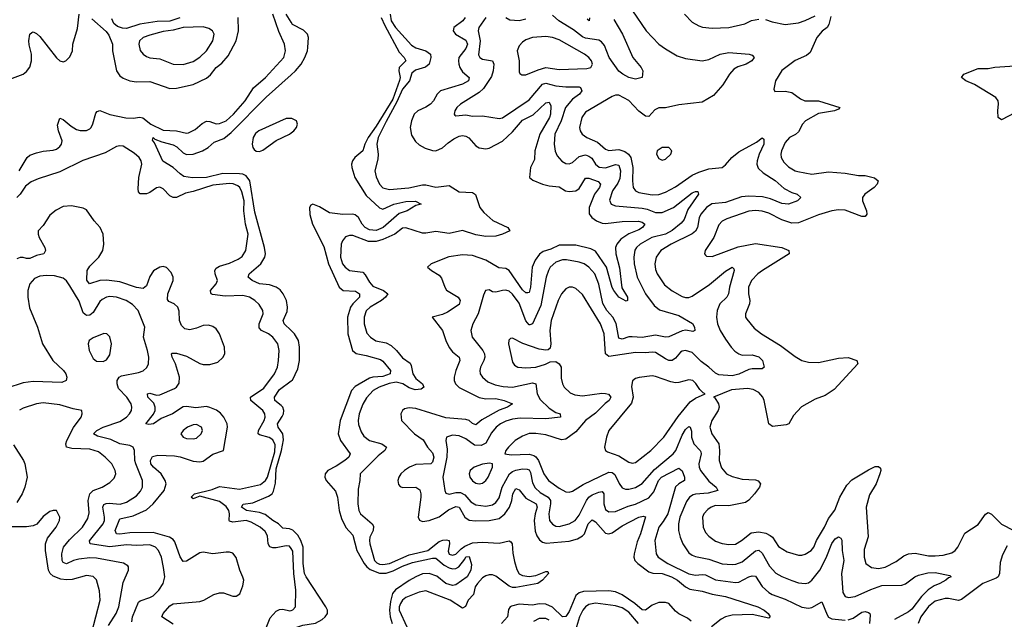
# Model space of a CAD drawing. Header units: inches. Extents: x 1843162 to 1959474, y 907081 to 1016326.
# Tile 560 of 656: x 1938368 to 1944286, y 954216 to 957817. Entities that reach past the tile are written whole.
import ezdxf

# ---------------------------------------------------------------- set-up
doc = ezdxf.new("R2010")
doc.units = ezdxf.units.IN
doc.header["$MEASUREMENT"] = 0
doc.layers.add('B9935', color=7, linetype='Continuous')
doc.layers.add('B9945', color=7, linetype='Continuous')

msp = doc.modelspace()

# ---------------------------------------------------------------- linework, layer by layer
at = {"layer": 'B9935', "color": 5}
for points, elevation in [([(1938210, 957423.8), (1938389.7, 957490), (1938410, 957505.7), (1938428.5, 957531.5), (1938439.1, 957570), (1938439.7, 957610), (1938425.4, 957665.4), (1938424, 957690), (1938430, 957730.5), (1938440.2, 957739.8), (1938450, 957743.6), (1938470, 957734), (1938490, 957716.3), (1938590, 957589), (1938610, 957570.3), (1938630, 957564.7), (1938646, 957570), (1938670, 957593.7), (1938684.6, 957630), (1938687, 957670), (1938714.9, 957765.1), (1938726.6, 957850)], 520), ([(1938365.4, 956910), (1938413.3, 956990), (1938430, 957003.1), (1938470, 957018), (1938510, 957027.2), (1938570, 957033), (1938590, 957040.5), (1938610, 957054.9), (1938618.8, 957070), (1938622.8, 957090), (1938601.4, 957150), (1938595.9, 957184.1), (1938610, 957224.9), (1938630, 957218.7), (1938677.3, 957177.3), (1938710, 957157.1), (1938731.4, 957151.4), (1938770, 957152.3), (1938790, 957161.5), (1938797.3, 957170), (1938807.9, 957192.1), (1938824.8, 957255.2), (1938833.5, 957266.5), (1938850, 957272.9), (1938910, 957248.4), (1939007, 957227), (1939050, 957225.7), (1939090, 957231.7), (1939107.3, 957227.3), (1939156.6, 957190), (1939230, 957153.8), (1939310, 957148.8), (1939370, 957135.1), (1939382.1, 957137.9), (1939421.9, 957158.1), (1939465.8, 957194.2), (1939490, 957207.6), (1939510, 957206.4), (1939550, 957192.4), (1939570, 957193.7), (1939610, 957210.6), (1939653.3, 957250), (1939723, 957330), (1939772.8, 957407.2), (1939846, 957470), (1939956.3, 957590), (1939966.5, 957630), (1939959.9, 957670), (1939926.7, 957746.7), (1939890.3, 957850)], 480), ([(1938802.2, 957822.2), (1938887.4, 957747.4), (1938904.6, 957724.6), (1938925, 957670), (1938926.1, 957630), (1938949.5, 957510), (1938970, 957480.2), (1938990, 957465.5), (1939030.1, 957450.1), (1939070, 957444.8), (1939150, 957446), (1939270, 957405), (1939310, 957405.6), (1939410, 957428.6), (1939490, 957467.1), (1939514.7, 957485.3), (1939549.8, 957530), (1939583.6, 957556.4), (1939620.4, 957599.6), (1939669.9, 957690), (1939683.2, 957750), (1939682.3, 957830)], 520), ([(1939330, 957828.3), (1939270, 957808.8), (1939194.2, 957805.8), (1939090, 957791.2), (1939010, 957765.4), (1938985.8, 957765.8), (1938956.4, 957776.4), (1938933.9, 957794), (1938921.6, 957821.6)], 520), ([(1940000, 957802.1), (1939969.1, 957850)], 460), ([(1940000, 955949.8), (1939957.7, 955990), (1939952.2, 956010), (1939975.2, 956064.8), (1939978.3, 956090), (1939971.1, 956131.1), (1939951.7, 956171.7), (1939934, 956194), (1939910, 956210.5), (1939870, 956224.3), (1939810, 956230.5), (1939766, 956250), (1939741.7, 956270), (1939747.2, 956290), (1939817, 956350), (1939841.6, 956390), (1939846.1, 956410), (1939839.9, 956450), (1939781.1, 956661.1), (1939751.2, 956850), (1939730, 956879.5), (1939710, 956889.9), (1939690, 956892.1), (1939590, 956892.8), (1939490, 956870.3), (1939406.8, 956866.8), (1939355.7, 956875.7), (1939331.7, 956891.7), (1939290.9, 956930), (1939228.1, 956968.1), (1939177.5, 957077.5), (1939166.1, 957093.9), (1939170, 957110.1), (1939180.3, 957100.3), (1939222.7, 957082.7), (1939290, 957064.8), (1939313.1, 957053.1), (1939350, 957018.4), (1939370, 957008), (1939410, 957010.5), (1939466, 957030), (1939501, 957050), (1939537.7, 957082.3), (1939595.5, 957104.5), (1939639.7, 957140.3), (1939848.9, 957351.1), (1940000, 957486.6)], 460), ([(1940000, 957223.5), (1939970, 957223), (1939805, 957150), (1939786.4, 957133.6), (1939772.4, 957110), (1939765, 957070), (1939768.5, 957050), (1939777.9, 957037.9), (1939790, 957028.5), (1939810, 957026.3), (1939830, 957033.8), (1939908.8, 957091.2), (1939989.9, 957130), (1940000, 957137.9)], 460), ([(1940000, 954641), (1939990, 954655.9), (1939970, 954657.5), (1939910, 954644.5), (1939890, 954644.5), (1939871.8, 954651.8), (1939862.2, 954670), (1939856.7, 954716.7), (1939843.1, 954743.1), (1939813, 954770), (1939759.1, 954799.1), (1939730, 954809.2), (1939650, 954799.5), (1939630, 954805.6), (1939626.6, 954810), (1939628.4, 954850), (1939624.4, 954870), (1939610, 954892.9), (1939570, 954923.8), (1939450, 954956.3), (1939410, 954938.7), (1939399.7, 954950), (1939418, 954970), (1939524.9, 954995.1), (1939570, 955013.6), (1939690, 954997.2), (1939814.8, 955025.2), (1939845.9, 955050), (1939858.2, 955070), (1939902.4, 955222.4), (1939902.8, 955262.8), (1939890, 955293.4), (1939867.9, 955307.9), (1939810, 955323.4), (1939801, 955330), (1939804.1, 955350), (1939836.9, 955410), (1939843.1, 955430), (1939841.7, 955450), (1939829.1, 955470), (1939756.5, 955530), (1939756.1, 955550), (1939836.2, 955603.8), (1939900.5, 955690), (1939917, 955730), (1939924.7, 955770), (1939928.6, 955830), (1939920.2, 955870), (1939889, 955910), (1939862.9, 955930), (1939822.3, 955950), (1939807.1, 955967.1), (1939806.7, 955990), (1939830.6, 956050), (1939829, 956070), (1939807.2, 956107.2), (1939782.4, 956130), (1939750, 956149.9), (1939710, 956161), (1939603.1, 956156.9), (1939527.6, 956167.6), (1939519.7, 956170), (1939516.6, 956176.6), (1939515, 956190), (1939549.9, 956230), (1939556.4, 956250), (1939542.4, 956290), (1939540.2, 956310), (1939550, 956325.8), (1939570, 956337.1), (1939630, 956354.6), (1939681.9, 956378.1), (1939704.4, 956395.6), (1939727.6, 956430), (1939740.7, 956530), (1939725.5, 956590), (1939716.2, 956670), (1939717.3, 956730), (1939703.6, 956783.6), (1939690.4, 956810), (1939679, 956819), (1939651.2, 956831.2), (1939630, 956833.3), (1939530, 956823.5), (1939410, 956784.9), (1939365, 956775), (1939310, 956749.3), (1939290, 956749.3), (1939270, 956759.6), (1939230, 956801.5), (1939210, 956810.8), (1939190, 956806.8), (1939150, 956779.3), (1939130, 956770.8), (1939091.3, 956771.3), (1939082.7, 956782.7), (1939080.8, 956800.8), (1939085, 956870), (1939102, 956950), (1939098.4, 956970), (1939086.3, 956990), (1939056.3, 957016.3), (1938990, 957056.8), (1938970, 957060.2), (1938950, 957054.9), (1938881.5, 957018.5), (1938748.1, 956971.9), (1938610, 956902.6), (1938479.1, 956860.9), (1938437.1, 956842.9), (1938402.6, 956817.4), (1938370, 956769.8), (1938350.2, 956750)], 480), ([(1939290, 954186), (1939222.7, 954230), (1939229.7, 954249.7), (1939270, 954297.3), (1939290.4, 954309.6), (1939450, 954322.7), (1939474.7, 954330), (1939535.3, 954364.7), (1939570, 954375.1), (1939593.9, 954373.9), (1939650, 954354), (1939670, 954354.4), (1939690.4, 954369.6), (1939710, 954417.1), (1939715.2, 954450), (1939710, 954469.4), (1939691.4, 954511.4), (1939670, 954586.3), (1939650, 954612.3), (1939630, 954618.5), (1939610, 954618.5), (1939530, 954608.2), (1939470, 954618.2), (1939450, 954615.4), (1939370, 954564.6), (1939350, 954562.2), (1939331.9, 954591.9), (1939301.1, 954681.1), (1939290, 954695.4), (1939269.2, 954709.2), (1939170, 954736.4), (1939030, 954735.2), (1938970, 954726.8), (1938950, 954728.9), (1938941.2, 954750), (1938970, 954818.7), (1939050, 954836.7), (1939130, 954873.4), (1939170, 954909.6), (1939236.4, 954990), (1939248.2, 955030), (1939243.4, 955050), (1939218.4, 955090), (1939172.5, 955130), (1939156.4, 955150), (1939153.5, 955170), (1939166.9, 955193.1), (1939198, 955202), (1939298.1, 955198.1), (1939331.7, 955191.7), (1939410, 955165.1), (1939450, 955160.8), (1939470, 955166), (1939530, 955206.8), (1939592.6, 955230), (1939617.5, 955370), (1939615.3, 955390), (1939595.3, 955430), (1939574.7, 955454.7), (1939551.4, 955471.4), (1939510, 955488.1), (1939490, 955493.1), (1939426.6, 955486.6), (1939370, 955494.7), (1939350, 955491.8), (1939286.7, 955450), (1939218.8, 955421.2), (1939171.6, 955390), (1939145, 955385), (1939127.1, 955390), (1939172.6, 955447.4), (1939182.8, 955470), (1939182.8, 955490), (1939173.9, 955513.9), (1939138.5, 955550), (1939136, 955570), (1939150, 955573.8), (1939190, 955562.6), (1939210, 955563.1), (1939298.8, 955601.2), (1939310.7, 955609.3), (1939326, 955634), (1939328.1, 955670), (1939304.8, 955750), (1939284.7, 955790), (1939281.1, 955810), (1939285.2, 955814.8), (1939310, 955815.3), (1939370, 955795.4), (1939450, 955752.1), (1939470, 955746.3), (1939510, 955745.7), (1939559.1, 955760.9), (1939590, 955788.4), (1939600.4, 955810), (1939599.8, 955850), (1939570, 955931.1), (1939550, 955959.8), (1939530, 955974.7), (1939502.7, 955982.7), (1939470, 955981.3), (1939430, 955963.5), (1939390, 955953.8), (1939360.5, 955960.5), (1939341, 955981), (1939328.1, 956010), (1939327.1, 956067.1), (1939318.3, 956090), (1939295.8, 956110), (1939264.7, 956124.7), (1939257.2, 956137.2), (1939257.7, 956170), (1939290.8, 956250.8), (1939289.7, 956270), (1939278.7, 956298.7), (1939249.7, 956329.7), (1939230, 956334.7), (1939210, 956331.1), (1939172.1, 956308), (1939150, 956275.1), (1939130, 956219.6), (1939110, 956203.7), (1939070, 956208.3), (1938970, 956243.6), (1938890, 956253.4), (1938849.2, 956250.8), (1938787.1, 956230), (1938772.2, 956252.2), (1938774.1, 956310), (1938790, 956337.4), (1938843.4, 956390), (1938867.1, 956430), (1938874.2, 956470), (1938869.9, 956530), (1938851.2, 956570), (1938816.2, 956610), (1938770, 956674.5), (1938750, 956685.8), (1938679, 956699), (1938630, 956696.2), (1938587, 956673), (1938550, 956643.1), (1938510, 956582), (1938479.6, 956550), (1938478.2, 956530), (1938486, 956510), (1938520.2, 956450), (1938524.1, 956430), (1938514, 956410), (1938470, 956400.2), (1938430, 956383.2), (1938410, 956382.5), (1938390, 956389.2), (1938370, 956388.4), (1938350, 956381)], 520), ([(1939041.3, 954201.3), (1939046.7, 954230), (1939081.9, 954318.1), (1939092.3, 954327.7), (1939150, 954346.2), (1939170, 954357.5), (1939204.8, 954390), (1939231.5, 954431.5), (1939240.4, 954470), (1939232.7, 954527.3), (1939219.9, 954590), (1939203.2, 954630), (1939183.8, 954650), (1939150, 954662.8), (1939070, 954659.2), (1939010, 954662.2), (1938910, 954650.6), (1938792.3, 954670), (1938788.1, 954688.1), (1938870.4, 954790), (1938877.4, 954810), (1938877.9, 954830), (1938867.2, 954890), (1938874.6, 954905.4), (1938887.7, 954912.3), (1938906.7, 954913.3), (1938972, 954908), (1939010, 954919.1), (1939070, 954957.8), (1939094.1, 954985.9), (1939105.7, 955010), (1939106.8, 955050), (1939066.1, 955150), (1939060.8, 955170), (1939058.2, 955230), (1939050.6, 955250.6), (1939030, 955258.9), (1938970, 955269.3), (1938915.2, 955295.2), (1938836.7, 955316.7), (1938811.1, 955330), (1938832.7, 955350), (1938870, 955369.6), (1938970, 955403.7), (1939009.8, 955430), (1939029, 955450), (1939039.8, 955470), (1939042.3, 955490), (1939037.3, 955510), (1939012, 955550), (1938962.2, 955602.2), (1938953.3, 955630), (1938954.5, 955650), (1938965.2, 955670), (1938981, 955679), (1939082.4, 955697.6), (1939111.2, 955708.8), (1939132.3, 955727.7), (1939142.7, 955750), (1939143.7, 955790), (1939137.2, 955830), (1939111.9, 955910), (1939120.4, 955970), (1939080.6, 956070), (1939046.1, 956106.1), (1939007.4, 956130), (1938950, 956149.9), (1938910, 956154.2), (1938889.2, 956150.8), (1938863.1, 956136.9), (1938850, 956124.4), (1938810, 956058), (1938790, 956042.6), (1938770, 956041.1), (1938750, 956056.8), (1938726.1, 956126.1), (1938670, 956218.3), (1938650, 956248.2), (1938630, 956264.7), (1938577.9, 956277.9), (1938530, 956281.3), (1938490, 956277.7), (1938456.6, 956263.4), (1938428.3, 956231.7), (1938417.5, 956190), (1938416.3, 956150), (1938426.4, 956086.4), (1938475.3, 955970), (1938506, 955870), (1938566.5, 955770), (1938630.6, 955710.6), (1938645.2, 955690), (1938651.9, 955670), (1938647.2, 955650), (1938621.3, 955638.7), (1938450, 955644.9), (1938390, 955636.8), (1938290, 955604.5)], 540), ([(1940000, 954755.1), (1939990, 954759), (1939950, 954763.5), (1939924.3, 954790), (1939888.8, 954808.8), (1939844.4, 954844.4), (1939810, 954856.9), (1939731.6, 954870), (1939702, 954890), (1939712.1, 954907.9), (1939770, 954915.7), (1939864.6, 954955.4), (1939885, 954970), (1939894.2, 954985.8), (1939905.8, 955034.2), (1939910, 955119.7), (1939942.3, 955230), (1939953.4, 955293.4), (1939949.3, 955330), (1939921.7, 955370), (1939916.9, 955390), (1939946.4, 955433.6), (1939953.6, 955450), (1939954.9, 955470), (1939949.9, 955490), (1939940.6, 955500.6), (1939900.8, 955530), (1939899.9, 955550), (1939930, 955595.3), (1940000, 955647.4)], 460), ([(1938902.1, 954177.9), (1938948.4, 954250), (1938964.5, 954290), (1938990, 954437.3), (1939022.2, 954510), (1939022.6, 954530), (1939017.3, 954537.3), (1938992.7, 954552.7), (1938830, 954583.4), (1938790, 954584.1), (1938723.2, 954576.8), (1938691.8, 954568.2), (1938650, 954548.7), (1938630, 954556.4), (1938624.3, 954570), (1938620.8, 954610), (1938632.4, 954650), (1938667, 954693), (1938745, 954770), (1938778.5, 954821.5), (1938785.4, 954854.6), (1938780.1, 954930), (1938790.3, 954969.7), (1938810, 954988.9), (1938864.7, 955010), (1938910, 955037.6), (1938935.9, 955064.1), (1938945.6, 955090), (1938942.5, 955110), (1938921.4, 955150), (1938882.4, 955190), (1938841.1, 955221.1), (1938790, 955238.2), (1938681.2, 955241.2), (1938649.8, 955250), (1938645.7, 955270), (1938652.2, 955290), (1938691.9, 955368.1), (1938737.4, 955430), (1938744.5, 955450), (1938742, 955470), (1938690, 955479.8), (1938610, 955504), (1938510, 955515.2), (1938470, 955509.9), (1938390, 955483.9), (1938367.7, 955472.3)], 560), ([(1938330, 955263.1), (1938391.3, 955170), (1938399.7, 955150), (1938413, 955070), (1938399, 955010), (1938383.2, 954970), (1938350, 954916.4)], 560), ([(1938800.5, 954130), (1938851.1, 954330), (1938847.6, 954387.6), (1938830, 954453), (1938810, 954472.3), (1938770, 954479.1), (1938684.5, 954455.5), (1938650, 954452.7), (1938616.4, 954456.4), (1938570, 954474.4), (1938551.1, 954491.1), (1938540.7, 954510), (1938523.2, 954630), (1938524, 954670), (1938536.2, 954703.8), (1938587.8, 954770), (1938607.3, 954810), (1938609.4, 954830), (1938590, 954869), (1938570, 954869.3), (1938550, 954862.7), (1938510, 954834), (1938472.1, 954787.9), (1938450, 954776.8), (1938410, 954770.7), (1938290, 954771.6)], 580), ([(1939846.3, 954153.7), (1939874.5, 954225.5), (1939910, 954265.4), (1939930, 954274.4), (1939950, 954277), (1939992.5, 954267.5), (1940000, 954269.5)], 480)]:
    msp.add_lwpolyline(points, dxfattribs=dict(at, elevation=elevation))
for points, elevation in [([(1939470, 957773.9), (1939350.8, 957770.8), (1939290, 957755.2), (1939230, 957746.8), (1939150, 957724.9), (1939110.3, 957710), (1939089.2, 957690), (1939084.1, 957670), (1939093.1, 957633.1), (1939110.3, 957610), (1939130, 957596.5), (1939150, 957588.8), (1939210, 957581.4), (1939290, 957550.8), (1939350, 957548.3), (1939410, 957565.7), (1939450, 957591.6), (1939490, 957629.3), (1939529.9, 957690), (1939536.5, 957730), (1939526.2, 957750), (1939504, 957764)], 540), ([(1938873.3, 955933.3), (1938810, 955906.3), (1938786.7, 955890), (1938779.5, 955870), (1938786, 955830), (1938810, 955782), (1938830, 955766), (1938870, 955764.2), (1938890, 955774.4), (1938910, 955804), (1938920.4, 955870), (1938910, 955913.2), (1938891.4, 955931.4)], 560), ([(1939430, 955385.7), (1939410, 955383.5), (1939376.4, 955370), (1939350.4, 955350), (1939337.1, 955330), (1939350.6, 955310), (1939370, 955302.4), (1939410, 955299.1), (1939430, 955304.7), (1939458.9, 955330), (1939467.8, 955350), (1939461.6, 955370)], 540)]:
    msp.add_lwpolyline(points, close=True, dxfattribs=dict(at, elevation=elevation))
at = {"layer": 'B9945', "color": 5}
for points, elevation in [([(1942051.3, 957870), (1942133.1, 957750), (1942210, 957670.2), (1942250, 957641.5), (1942320.9, 957600.9), (1942370, 957584.5), (1942470, 957569.3), (1942510, 957578.5), (1942578, 957610), (1942630, 957620.6), (1942752, 957610), (1942770, 957604), (1942782, 957590), (1942768, 957570), (1942734.9, 957550), (1942685.5, 957534.5), (1942660.2, 957519.8), (1942634, 957490), (1942594.2, 957425.8), (1942537.6, 957362.4), (1942470, 957321.1), (1942330, 957306.4), (1942250, 957287.7), (1942210, 957287.5), (1942184.9, 957275.1), (1942150, 957236.8), (1942130, 957237.4), (1942088.8, 957268.8), (1942030, 957332.7), (1941970, 957363), (1941950, 957363.6), (1941930, 957356.9), (1941770, 957262.4), (1941747, 957230), (1941733.8, 957170), (1941736, 957150), (1941749.4, 957129.4), (1941777.6, 957110), (1941841.3, 957081.3), (1941890, 957039), (1941910, 957032.3), (1941970, 957037.2), (1942006, 957026), (1942028.3, 957010), (1942042, 956990), (1942054.3, 956930), (1942050.6, 956850), (1942055.9, 956810), (1942070.1, 956790.1), (1942090, 956778.5), (1942170, 956765.1), (1942210, 956766.6), (1942250, 956781.4), (1942310, 956813.1), (1942410, 956884), (1942450, 956902.5), (1942510, 956921), (1942589.9, 956930.1), (1942610, 956946.5), (1942648.1, 956990), (1942690, 957023.7), (1942797.4, 957082.6), (1942830, 957108.4), (1942839.9, 957099.9), (1942840.6, 957070), (1942812.4, 957010), (1942801.4, 956970), (1942799.8, 956950), (1942806.5, 956926.5), (1942836.6, 956896.6), (1942910, 956852.4), (1942963.1, 956803.1), (1943010, 956778.4), (1943041, 956770), (1943064, 956750), (1943044, 956730), (1942990, 956709.8), (1942950, 956713.2), (1942881, 956741), (1942833, 956753), (1942750, 956756.6), (1942706.8, 956753.2), (1942610, 956718.5), (1942528.6, 956711.4), (1942496.1, 956690), (1942462.7, 956650), (1942453.1, 956626.9), (1942442.7, 956570), (1942430, 956547.1), (1942410, 956530.4), (1942284.5, 956470), (1942221.2, 956430), (1942193.8, 956390), (1942185.9, 956350), (1942190, 956317.3), (1942199.8, 956290), (1942244.8, 956224.8), (1942290, 956188.6), (1942350, 956155.2), (1942370, 956149.4), (1942390, 956149.4), (1942410, 956156.8), (1942514.1, 956225.9), (1942610, 956306), (1942650.8, 956330), (1942660.4, 956320.4), (1942662.8, 956310), (1942634.7, 956210), (1942628.4, 956170), (1942618, 956150), (1942575.9, 956110), (1942560.4, 956070), (1942556.4, 956030), (1942563.2, 955990), (1942579.4, 955950), (1942610, 955898), (1942644, 955850), (1942666.7, 955826.7), (1942690, 955810.1), (1942710, 955803), (1942770, 955804.4), (1942811.7, 955791.7), (1942833.6, 955770), (1942842.4, 955730), (1942830, 955719.7), (1942770, 955721.2), (1942750, 955716.7), (1942690, 955688.5), (1942650, 955678.5), (1942570, 955684), (1942550, 955694.5), (1942511.3, 955730), (1942464.2, 955764.2), (1942410, 955817.4), (1942370, 955830.6), (1942350, 955827), (1942340, 955820), (1942310, 955785.3), (1942290, 955769.8), (1942270, 955771.2), (1942250, 955779.6), (1942190, 955817.5), (1942170, 955821.1), (1942130, 955815.6), (1942070, 955817.4), (1941910, 955794), (1941889.9, 955810), (1941881.4, 955930), (1941859.9, 955990), (1941750, 956166.4), (1941710, 956202.7), (1941690, 956209.8), (1941670, 956209.8), (1941650, 956200.4), (1941624.3, 956170), (1941605, 956130), (1941563.6, 956010), (1941554, 955950), (1941560.1, 955870), (1941556, 955844), (1941545.1, 955834.9), (1941530, 955832.5), (1941490, 955838.8), (1941393.2, 955873.2), (1941330, 955904.5), (1941317.3, 955902.7), (1941307.4, 955892.6), (1941306.3, 955870), (1941330, 955761), (1941342.6, 955742.6), (1941362.8, 955730), (1941410, 955726.2), (1941470, 955731.1), (1941528.1, 955748.1), (1941557.4, 955762.6), (1941590, 955764.5), (1941610.9, 955750.9), (1941623.2, 955730), (1941623.2, 955663.2), (1941630.2, 955630), (1941640.9, 955610), (1941676.7, 955576.7), (1941704.2, 955564.2), (1941750, 955557.2), (1941866.5, 955573.5), (1941890, 955573), (1941907.5, 955567.5), (1941921.5, 955550), (1941911.9, 955530), (1941887.8, 955512.2), (1941830, 955454.2), (1941770, 955409.1), (1941710, 955341.4), (1941650, 955297), (1941625.7, 955294.3), (1941530, 955324.2), (1941470, 955332), (1941430, 955331.3), (1941390, 955316.5), (1941346.3, 955290), (1941305.3, 955250), (1941290.4, 955230), (1941284, 955210), (1941323.1, 955203.1), (1941430, 955207.9), (1941459.2, 955199.2), (1941471.3, 955191.3), (1941486, 955170), (1941518.8, 955090), (1941546.6, 955050), (1941610, 955003), (1941650, 954981.8), (1941670, 954979.1), (1941690, 954985.2), (1941755.1, 955024.9), (1941910, 955100.3), (1941930, 955098.1), (1941946.3, 955086.3), (1941971.1, 955031.1), (1941990, 955006.4), (1942010, 954997.8), (1942030, 954997.5), (1942070, 955007.2), (1942110, 955032.1), (1942184.4, 955115.6), (1942295.8, 955210), (1942312, 955230), (1942350, 955322), (1942370, 955355.2), (1942390, 955373.4), (1942398.4, 955370), (1942406.4, 955346.4), (1942407.1, 955310), (1942419.6, 955270), (1942459.1, 955230), (1942461.3, 955221.3), (1942463.3, 955210), (1942450.1, 955150), (1942451.3, 955130), (1942459.3, 955110), (1942510, 955044.6), (1942554, 955010), (1942564.6, 954990), (1942506.7, 954973.3), (1942430, 954967.6), (1942416.9, 954963.1), (1942394.8, 954950), (1942376, 954924), (1942335.6, 954830), (1942328.2, 954790), (1942328.6, 954750), (1942337.8, 954710), (1942353.7, 954670), (1942390, 954615.5), (1942410, 954600.9), (1942430, 954593.7), (1942510, 954576.4), (1942590, 954549.5), (1942650, 954545.4), (1942673, 954547), (1942710, 954561.1), (1942790, 954627.1), (1942810, 954630.2), (1942830, 954613.2), (1942875.4, 954535.4), (1942913.2, 954493.2), (1942950, 954472.1), (1943010, 954448.1), (1943050, 954435), (1943090, 954431), (1943110, 954435.2), (1943130, 954450.9), (1943178.4, 954510), (1943215.7, 954584.3), (1943250, 954670.3), (1943270, 954699), (1943290.3, 954710.3), (1943302.9, 954702.9), (1943310.2, 954690.2), (1943311.6, 954630), (1943320.9, 954570), (1943308.2, 954490), (1943316.3, 954376.3), (1943330, 954352.9), (1943350, 954347), (1943390, 954353.4), (1943484.2, 954395.8), (1943550, 954418.1), (1943670, 954420.1), (1943691.6, 954428.4), (1943749.5, 954470.5), (1943770, 954480.5), (1943825.7, 954494.3), (1943870, 954497.3), (1943958, 954478), (1943966, 954470), (1943950, 954464.7), (1943935.3, 954450), (1943899.5, 954430), (1943863.8, 954416.2), (1943828, 954392), (1943788.2, 954351.8), (1943730, 954276), (1943710, 954260.5), (1943626, 954214)], 560), ([(1940000, 957486.6), (1940026.1, 957510), (1940059.6, 957550), (1940082.9, 957590), (1940097.8, 957630), (1940100.4, 957650), (1940103.4, 957710), (1940097.7, 957730), (1940074, 957754), (1940008.6, 957788.6), (1940000, 957802.1)], 460), ([(1940540.7, 957830), (1940562.3, 957782.3), (1940650, 957622.7), (1940678.3, 957590), (1940689.3, 957570), (1940649, 957530), (1940647.7, 957510), (1940655.4, 957470), (1940651.9, 957451.9), (1940610, 957340.4), (1940510, 957177.1), (1940463, 957110), (1940443.2, 957070), (1940430.1, 957029.9), (1940383.5, 956990), (1940368.7, 956970), (1940362.7, 956950), (1940365, 956930), (1940383.5, 956870), (1940450, 956761), (1940530, 956687.8), (1940550, 956679.4), (1940617.6, 956710), (1940690, 956725.6), (1940747.3, 956727.3), (1940782, 956710), (1940750, 956702), (1940698, 956670), (1940650, 956653.4), (1940553.2, 956570), (1940510, 956550.3), (1940470, 956555.3), (1940444.1, 956570), (1940425.8, 956590), (1940403.9, 956630), (1940385.3, 956645.3), (1940368.9, 956648.9), (1940310, 956647.7), (1940230, 956657.1), (1940170, 956693.7), (1940130, 956709.6), (1940117.1, 956702.9), (1940110.3, 956689.7), (1940112.5, 956647.5), (1940127.4, 956590), (1940195.6, 956455.6), (1940224, 956350), (1940289.2, 956210), (1940311.5, 956191.5), (1940385.8, 956185.8), (1940410.1, 956170), (1940410.9, 956150), (1940370.1, 956110), (1940357.1, 956090), (1940338.1, 956030), (1940340.9, 955930), (1940368.4, 955830), (1940391.5, 955811.5), (1940450, 955800.3), (1940536.2, 955776.2), (1940550, 955767.2), (1940597.2, 955710), (1940595.8, 955690), (1940550, 955673.3), (1940490.4, 955669.6), (1940470, 955663.9), (1940385.3, 955614.7), (1940361.6, 955590), (1940294.7, 955410), (1940282.5, 955330), (1940295.4, 955290), (1940355.3, 955210), (1940345.7, 955190), (1940323.1, 955170), (1940270, 955135.4), (1940220.3, 955110), (1940203.6, 955090), (1940201.7, 955070), (1940209.3, 955049.3), (1940265.6, 954985.6), (1940278.2, 954950), (1940288.1, 954870), (1940302.2, 954822.2), (1940327.8, 954767.8), (1940370, 954720.3), (1940394.1, 954630), (1940438.4, 954550), (1940455.3, 954530), (1940475.5, 954515.5), (1940530, 954493.7), (1940570, 954493.4), (1940613.3, 954506.7), (1940670, 954534.3), (1940730, 954556.6), (1940850, 954582.9), (1940870, 954582.9), (1940920.2, 954540.2), (1940950, 954524.3), (1940970, 954519.3), (1940990, 954521.1), (1941008.4, 954531.6), (1941043.4, 954576.6), (1941050, 954591.6), (1941070, 954592.2), (1941084.3, 954544.3), (1941079.1, 954510), (1941057, 954470), (1940990, 954423.4), (1940970, 954419.3), (1940930, 954429.9), (1940874.9, 954474.9), (1940830, 954491.6), (1940790, 954488.8), (1940748.5, 954471.5), (1940710, 954448.3), (1940627.2, 954392.8), (1940608.9, 954371.1), (1940596.7, 954323.3), (1940591.6, 954270), (1940594, 954230), (1940607.5, 954190)], 460), ([(1940595.7, 957850), (1940601, 957810), (1940627.4, 957770), (1940724.1, 957664.1), (1940749.1, 957649.1), (1940810.2, 957630), (1940837.7, 957610), (1940840.1, 957590), (1940830, 957549.9), (1940808, 957532), (1940746.5, 957513.5), (1940724.8, 957495.2), (1940711.2, 957450), (1940670, 957399.7), (1940635.8, 957324.2), (1940570, 957206.1), (1940523.7, 957110), (1940515, 957070), (1940522, 957010), (1940520.6, 956979.4), (1940503, 956910), (1940510, 956874.4), (1940530.2, 956830), (1940550, 956807.2), (1940590, 956797.7), (1940706.7, 956806.7), (1940790, 956825.8), (1940810, 956825.9), (1940870, 956811.6), (1940950, 956820.8), (1941010, 956783.5), (1941090, 956780.3), (1941107.6, 956767.6), (1941134.7, 956690), (1941158.4, 956658.4), (1941211.4, 956611.4), (1941302.8, 956570), (1941314, 956550), (1941270.3, 956530), (1941230, 956517.9), (1941170, 956514.1), (1941110, 956524.7), (1941030, 956551.1), (1940950, 956533.8), (1940870, 956545.1), (1940810, 956535.1), (1940790, 956536), (1940690, 956567), (1940670, 956565.4), (1940623.8, 956530), (1940550, 956497.5), (1940510, 956485.9), (1940465.3, 956485.3), (1940370, 956520.2), (1940350, 956521.8), (1940326.5, 956513.5), (1940307.5, 956490), (1940300.5, 956470), (1940295.4, 956390), (1940309, 956350), (1940324.4, 956330), (1940350.1, 956310.1), (1940430, 956300.9), (1940445.4, 956285.4), (1940470, 956240.6), (1940490, 956217.2), (1940554.3, 956190), (1940580.7, 956170), (1940566, 956150), (1940542.5, 956130), (1940474.8, 956090), (1940450.9, 956069.1), (1940439.3, 956030), (1940438.3, 955990), (1940455.4, 955935.4), (1940477.2, 955910), (1940507.9, 955887.9), (1940570, 955875.5), (1940600.1, 955860.1), (1940633, 955830), (1940670, 955785.7), (1940714.5, 955754.5), (1940721.2, 955741.2), (1940730.6, 955690), (1940750, 955661.5), (1940789.2, 955630), (1940797.1, 955610), (1940781.9, 955598.1), (1940745, 955595), (1940710, 955605.7), (1940670.8, 955630.8), (1940630, 955639.5), (1940588.7, 955631.4), (1940528, 955610), (1940493.7, 955590), (1940453.6, 955546.4), (1940431.2, 955508.8), (1940408.1, 955450), (1940402.9, 955410), (1940405.5, 955385.5), (1940421.2, 955341.2), (1940436.4, 955316.4), (1940470.1, 955290.1), (1940544.2, 955270), (1940571.9, 955250), (1940563.5, 955230), (1940522.2, 955197.8), (1940414.8, 955090), (1940412.6, 955050), (1940402.3, 954997.7), (1940399.6, 954910), (1940405.9, 954870), (1940416.8, 954850), (1940487.5, 954790), (1940494.9, 954774.9), (1940492.4, 954750), (1940473.3, 954710), (1940471.6, 954690), (1940473, 954670), (1940501.3, 954570), (1940514.4, 954554.4), (1940530, 954546.6), (1940550, 954544.4), (1940590, 954551), (1940710, 954603.2), (1940821.4, 954630), (1940890, 954683.6), (1940910.8, 954690.9), (1940933.3, 954693.3), (1940948.7, 954688.7), (1940952, 954670), (1940944.3, 954624.3), (1940950, 954607.9), (1940970, 954600.3), (1940990, 954608), (1941020.7, 954639.3), (1941044.1, 954655.9), (1941090, 954674.4), (1941150, 954679.8), (1941250, 954673.1), (1941310, 954687.6), (1941321.2, 954681.2), (1941328.2, 954670), (1941332.3, 954612.3), (1941343, 954563), (1941355.7, 954515.7), (1941369.7, 954489.7), (1941390, 954479), (1941430, 954472.8), (1941470, 954478.6), (1941530, 954502.4), (1941542, 954502), (1941546, 954490), (1941510.8, 954450), (1941483.2, 954430), (1941350, 954407.3), (1941330, 954407.8), (1941310, 954414.9), (1941230, 954474.9), (1941210, 954483.2), (1941190, 954482.6), (1941170, 954475.9), (1941150, 954463.9), (1941118.9, 954430), (1941106.3, 954410), (1941095.1, 954364.9), (1941063.6, 954330), (1941047.4, 954292.6), (1941030, 954282.9), (1940954.8, 954330), (1940810, 954386.9), (1940770, 954378.5), (1940690, 954345.8), (1940669.8, 954330.2), (1940656.4, 954310), (1940649.3, 954290), (1940648.4, 954270), (1940694.7, 954170)], 480), ([(1941045, 957830), (1941030.9, 957810), (1940977.2, 957770), (1940974, 957750), (1940987.2, 957730), (1941050, 957694.5), (1941059.2, 957670), (1941050, 957644), (1941008, 957590), (1941004.7, 957570), (1941007.5, 957550), (1941014.1, 957530), (1941030, 957505), (1941070.2, 957470), (1941065, 957450), (1941029.1, 957430), (1940897.5, 957390), (1940877.9, 957370), (1940855, 957330), (1940836.8, 957310), (1940810, 957292.4), (1940760.9, 957270), (1940738.5, 957250), (1940723.3, 957210), (1940715.7, 957170), (1940724, 957124), (1940746.5, 957086.5), (1940770, 957065.8), (1940805, 957045), (1940850, 957031), (1940870, 957029.4), (1940910, 957047), (1940942.6, 957077.4), (1940978.4, 957101.6), (1941010, 957117.5), (1941030, 957122.1), (1941050, 957118.3), (1941067.4, 957107.4), (1941110, 957059.6), (1941130, 957047.2), (1941170, 957042.6), (1941190, 957045), (1941270, 957088.4), (1941330, 957144.4), (1941390, 957214.4), (1941453.9, 957246.1), (1941530, 957318.3), (1941550, 957322.7), (1941559.9, 957299.9), (1941559.3, 957250), (1941552.9, 957230), (1941494.5, 957130), (1941464.5, 957030), (1941461.9, 956978.1), (1941439.2, 956930), (1941433.1, 956870), (1941453.2, 956853.2), (1941509.7, 956829.7), (1941550, 956819.4), (1941610, 956813.4), (1941649.7, 956789.7), (1941670, 956784.7), (1941710, 956789.6), (1941730, 956803.4), (1941770, 956865.8), (1941790, 956864.8), (1941844.6, 956844.6), (1941859.8, 956830), (1941853.3, 956810), (1941823.6, 956770), (1941790.1, 956690), (1941790.6, 956650.6), (1941807.1, 956630), (1941835.8, 956610), (1941870, 956595.5), (1941890, 956592.4), (1941990, 956604.8), (1942086.6, 956606.6), (1942110, 956601.6), (1942125.3, 956590), (1942112.2, 956570), (1942090, 956555), (1942030, 956531.7), (1941981.8, 956498.2), (1941957.1, 956470), (1941949.6, 956450), (1941951.8, 956410), (1941973.2, 956326.8), (1941987.2, 956207.2), (1942021.1, 956150), (1942021, 956130), (1942013.1, 956126.9), (1941970, 956151.3), (1941939.8, 956190), (1941929.3, 956209.3), (1941896, 956330), (1941830, 956427.2), (1941801.7, 956441.7), (1941710, 956463.4), (1941610, 956462.5), (1941561, 956439), (1941515, 956425), (1941491.7, 956408.3), (1941467.2, 956372.8), (1941448.9, 956330), (1941439.4, 956210), (1941430, 956179.2), (1941422.6, 956177.4), (1941410, 956176.5), (1941390, 956194.8), (1941310, 956309.9), (1941290, 956322.8), (1941247.1, 956327.1), (1941170, 956372.8), (1941090, 956400.4), (1941030, 956404.9), (1940946.7, 956393.4), (1940840.5, 956350), (1940818.8, 956330), (1940842.8, 956310), (1940890, 956282.7), (1940903.9, 956263.9), (1940922.7, 956210), (1940933.3, 956193.3), (1941003.6, 956150), (1941015.2, 956130), (1941010, 956106.6), (1940939.6, 956060.4), (1940910, 956047), (1940847.7, 956030), (1940910, 955950.3), (1940929.6, 955889.6), (1940950, 955847.7), (1940970, 955822.6), (1941010.2, 955790), (1941013.5, 955770), (1940988.7, 955710), (1940978.8, 955670), (1940980.1, 955650), (1940987.6, 955630), (1941010, 955607.7), (1941130, 955547.8), (1941170, 955539.7), (1941230, 955542.1), (1941280.4, 955530), (1941330.5, 955510), (1941299.5, 955490), (1941250, 955471.1), (1941146.3, 955413.7), (1941110, 955382.9), (1941090, 955392.1), (1941069.6, 955409.6), (1941050, 955416.8), (1940930, 955426.2), (1940750, 955482.8), (1940710, 955486.8), (1940680.9, 955479), (1940669, 955470), (1940659.1, 955450), (1940663.2, 955410), (1940741, 955330), (1940793.1, 955293.1), (1940820.1, 955250), (1940850, 955215.8), (1940856.4, 955190), (1940850, 955160.4), (1940839, 955150), (1940750, 955145.3), (1940711.3, 955130), (1940680.2, 955110), (1940659.3, 955090), (1940646.7, 955070), (1940641.6, 955050), (1940645.4, 955025.4), (1940654.4, 955014.4), (1940670, 955008.4), (1940750, 955010.1), (1940772.8, 954992.8), (1940779.8, 954970), (1940779.2, 954950), (1940763.9, 954830), (1940771.4, 954811.4), (1940790, 954803.9), (1940830, 954810.1), (1940890, 954831.1), (1940946.2, 954873.8), (1940990, 954894.2), (1941010, 954889.5), (1941043.1, 954830), (1941070, 954812), (1941107.3, 954807.3), (1941190, 954809.3), (1941250, 954820.5), (1941285.1, 954850), (1941311.4, 954890), (1941326.4, 954930), (1941332.3, 954970), (1941350, 955002.2), (1941370, 954993.4), (1941410, 954943.9), (1941471.9, 954910), (1941477.7, 954890), (1941465.5, 954850), (1941461.1, 954810), (1941465.6, 954745.6), (1941476.2, 954716.2), (1941493, 954693), (1941510, 954679.5), (1941532.5, 954672.4), (1941670, 954684.8), (1941720.6, 954699.4), (1941750, 954716.8), (1941762.5, 954730), (1941784.4, 954790), (1941810, 954812.5), (1941830, 954801.8), (1941890, 954732.9), (1941910, 954728.6), (1941930, 954734.3), (1941990, 954777.9), (1942089.7, 954830), (1942115.3, 954835.3), (1942130, 954832), (1942100.1, 954730), (1942079.6, 954680.4), (1942061.8, 954610), (1942059, 954590), (1942065.3, 954570), (1942084.4, 954550), (1942150, 954501.2), (1942173.9, 954493.9), (1942230, 954490.3), (1942285, 954470), (1942321.8, 954450), (1942370, 954411.5), (1942397.1, 954397.1), (1942470, 954384.4), (1942530, 954365.8), (1942610, 954352.7), (1942804.9, 954290), (1942842.6, 954270), (1942866.4, 954250), (1942879.1, 954230), (1942870, 954222), (1942770, 954244), (1942650, 954239.9), (1942610, 954231), (1942583.5, 954216.5), (1942527.2, 954170)], 520), ([(1941170.2, 957830), (1941127.2, 957770), (1941123.2, 957750), (1941135.3, 957690), (1941126.2, 957606.2), (1941132.9, 957590), (1941150, 957579.8), (1941210.1, 957570.1), (1941218.7, 957550), (1941213.5, 957510), (1941203.1, 957476.9), (1941155.9, 957404.1), (1941130, 957379.3), (1941017.6, 957310), (1940995.8, 957290), (1940983.1, 957270), (1940979.1, 957250), (1940983.7, 957243.7), (1940990, 957239.1), (1941050, 957244.9), (1941090, 957237.1), (1941150, 957240.5), (1941250, 957224.2), (1941270, 957227.3), (1941430, 957336.6), (1941510.6, 957429.4), (1941530, 957436.3), (1941590, 957420.5), (1941650, 957413.7), (1941730, 957414), (1941739.6, 957410), (1941747.2, 957390), (1941732, 957370), (1941690, 957340.5), (1941649.2, 957290.8), (1941623.7, 957210), (1941585.2, 957130), (1941580.4, 957070), (1941587.3, 957027.3), (1941599, 956999), (1941627, 956967), (1941650, 956954), (1941670, 956951.3), (1941690, 956959.2), (1941730, 956995.5), (1941770, 957004.7), (1941790, 956998.2), (1941806.2, 956986.2), (1941830, 956949.4), (1941851.7, 956931.7), (1941890, 956928.5), (1941950, 956947.2), (1941970, 956942.7), (1941979.1, 956910), (1941975.8, 956864.2), (1941964.3, 956835.7), (1941931.2, 956790), (1941913.2, 956733.2), (1941924.2, 956710), (1941950, 956699.4), (1942110, 956685.7), (1942139.4, 956679.4), (1942190, 956659.9), (1942230, 956659.4), (1942298.2, 956690), (1942410, 956777.5), (1942430, 956785.5), (1942444.9, 956784.9), (1942448.9, 956770), (1942383.7, 956676.4), (1942362.1, 956617.9), (1942345, 956595), (1942290, 956552), (1942250.3, 956529.7), (1942168, 956510), (1942097.1, 956470), (1942075.5, 956450), (1942066.3, 956433.7), (1942059.5, 956390), (1942062.3, 956350), (1942079, 956270), (1942130, 956171.1), (1942181, 956101), (1942214.3, 956074.3), (1942330, 956039.9), (1942412.3, 955992.3), (1942424.6, 955970), (1942426.8, 955950), (1942414.7, 955945.3), (1942372.2, 955952.2), (1942350, 955948.8), (1942270, 955913.2), (1942250, 955909.9), (1942190, 955923.2), (1942110, 955908), (1942050, 955913.1), (1942030, 955911.9), (1941990, 955898.5), (1941970, 955903.9), (1941953.2, 955993.2), (1941933.5, 956030), (1941898, 956070), (1941872.4, 956112.4), (1941850, 956228), (1941825.6, 956290), (1941790, 956330.6), (1941760.4, 956350), (1941730, 956361.1), (1941654.5, 956374.5), (1941630, 956374.6), (1941590, 956360.2), (1941557.6, 956330), (1941545.8, 956310), (1941532.3, 956270), (1941499.6, 956100.4), (1941450, 955990.9), (1941434.5, 955985.5), (1941430, 955985), (1941410, 956008), (1941370, 956114.7), (1941330, 956169.2), (1941310, 956186.5), (1941290, 956192.6), (1941270, 956191.3), (1941230, 956180.9), (1941210, 956182.6), (1941190, 956195.1), (1941168.8, 956191.2), (1941156.5, 956163.5), (1941124.7, 956050), (1941091.1, 955990), (1941080.2, 955950), (1941088.3, 955910), (1941151.3, 955831.3), (1941162.1, 955810), (1941163.6, 955790), (1941158.5, 955770), (1941138.2, 955730), (1941133.6, 955710), (1941136.1, 955690), (1941149.1, 955670), (1941182.6, 955642.6), (1941225.1, 955625.1), (1941273.9, 955613.9), (1941330, 955610.1), (1941450, 955635.8), (1941470, 955630.2), (1941478.1, 955570), (1941496.4, 955536.4), (1941550, 955483.5), (1941590, 955458.8), (1941617.3, 955450), (1941618.8, 955430), (1941530, 955420.8), (1941375.9, 955424.1), (1941330, 955417.3), (1941290, 955405), (1941257.8, 955390), (1941232.7, 955370), (1941203.2, 955336.8), (1941170, 955273.3), (1941140.9, 955259.1), (1941102.1, 955262.1), (1941050, 955300.6), (1941010, 955318), (1940970, 955322.7), (1940933.4, 955310), (1940930.4, 955290), (1940937, 955237), (1940935.5, 955190), (1940912, 955070), (1940922.6, 954990), (1940930, 954972.7), (1940950, 954967.3), (1940990, 954976.9), (1941017.1, 954977.1), (1941043.8, 954963.8), (1941080.6, 954920.6), (1941110, 954902.5), (1941170, 954895.1), (1941210, 954903.1), (1941230, 954916.6), (1941250, 954944.9), (1941268, 955010), (1941311.3, 955088.7), (1941330, 955104.5), (1941350, 955112.3), (1941390, 955118.8), (1941418.2, 955118.2), (1941430, 955113.8), (1941438.3, 955098.3), (1941450, 955036), (1941465.8, 955005.8), (1941497, 954977), (1941544.3, 954950), (1941558.3, 954930), (1941559.5, 954910), (1941548.1, 954850), (1941553.5, 954810), (1941570, 954786.7), (1941590, 954775.8), (1941610, 954773.9), (1941670, 954788.3), (1941707.2, 954810), (1941730, 954841), (1941774.2, 954930), (1941790, 954949.6), (1941810, 954964), (1941850, 954980.4), (1941870, 954982.9), (1941879.5, 954970), (1941879.9, 954910), (1941890, 954875.8), (1941910, 954861.3), (1941950, 954863.6), (1942024.8, 954895.2), (1942070, 954908.1), (1942150, 954945.6), (1942179.1, 954981), (1942207.4, 955050), (1942226.4, 955070), (1942330, 955123.2), (1942350, 955108.2), (1942364.1, 955070), (1942363.6, 955050), (1942330, 955029.9), (1942309.3, 955010.7), (1942262.9, 954850), (1942236.6, 954803.4), (1942210.1, 954770), (1942185.1, 954690), (1942192.8, 954610), (1942206.2, 954590), (1942264.5, 954550), (1942390, 954489.2), (1942430, 954481.1), (1942470, 954485.9), (1942490, 954482.7), (1942550, 954453.6), (1942670, 954436.4), (1942690, 954439.8), (1942751, 954471), (1942770, 954476.6), (1942790, 954475.8), (1942830, 954412.9), (1942870, 954376.6), (1942890, 954364.3), (1942970, 954336.4), (1943069.6, 954289.6), (1943110, 954283.5), (1943130, 954286), (1943190, 954321.6), (1943221.9, 954241.9), (1943230, 954229.4), (1943250, 954218.1), (1943329.5, 954210.5)], 540), ([(1941410, 957820.7), (1941370, 957811.2), (1941314.7, 957814.7), (1941290, 957828.9)], 540), ([(1941939, 957819), (1941991.5, 957730), (1942054.3, 957590), (1942103.8, 957530), (1942112.7, 957510), (1942110.4, 957469.6), (1942070, 957459.7), (1942030, 957471), (1941993, 957490), (1941970, 957508.9), (1941911.2, 957590), (1941882.4, 957662.4), (1941864.7, 957684.7), (1941850, 957694.6), (1941770, 957706.1), (1941750, 957713.5), (1941697.3, 957757.3), (1941609.6, 957809.6), (1941570, 957844.3)], 540), ([(1941792.2, 957827.8), (1941791, 957810), (1941779.7, 957819.8)], 520), ([(1942364.9, 957850), (1942410, 957803), (1942450, 957780.4), (1942472.9, 957772.9), (1942530, 957765.5), (1942630, 957771.3), (1942726.7, 957793.3), (1942767.6, 957812.4), (1942810, 957820.7)], 580), ([(1943244.3, 957835.7), (1943232.3, 957787.7), (1943221.1, 957770), (1943192.5, 957747.5), (1943158.6, 957710), (1943120, 957620), (1943097.7, 957602.3), (1943030, 957572.9), (1942950, 957513), (1942910.7, 957450), (1942901, 957401), (1942906.4, 957386.4), (1942970, 957388.8), (1943010, 957380.3), (1943062.2, 957342.2), (1943087.3, 957330), (1943170, 957329.6), (1943298.4, 957290), (1943290, 957279.5), (1943266, 957270), (1943170, 957254.3), (1943092.2, 957210), (1943073.7, 957190), (1943050, 957143.9), (1943031.3, 957128.7), (1942995.3, 957110), (1942970, 957080.5), (1942946.8, 957030), (1942942.7, 957010), (1942944.7, 956990), (1942961.6, 956961.6), (1942990, 956934.2), (1943030, 956910.2), (1943045.6, 956905.6), (1943130, 956890.1), (1943230, 956902.6), (1943330, 956895.6), (1943410, 956881.6), (1943450, 956880.9), (1943506.5, 956866.5), (1943528.7, 956850), (1943521.5, 956830), (1943503.2, 956810), (1943448.1, 956770), (1943434, 956750), (1943433.7, 956730), (1943458.2, 956670), (1943459.6, 956650), (1943450, 956635.6), (1943430, 956635.3), (1943330, 956674.1), (1943290, 956675.4), (1943250, 956668.8), (1943170, 956644.4), (1943050, 956597.5), (1943010, 956595.2), (1942950, 956615.4), (1942870, 956655.4), (1942831.8, 956668.2), (1942790, 956671.5), (1942750, 956667.8), (1942618.4, 956621.6), (1942590, 956606.6), (1942570, 956585.1), (1942539.6, 956510), (1942487.7, 956430), (1942484.7, 956410), (1942490, 956402), (1942496.9, 956396.9), (1942530, 956394.9), (1942686.8, 956453.2), (1942790, 956473), (1942948.7, 956448.7), (1942991.8, 956431.8), (1942993.4, 956410), (1942832.1, 956310), (1942805.8, 956290), (1942767, 956250), (1942748, 956210), (1942747.8, 956170), (1942756.3, 956130), (1942755.4, 956110), (1942730.2, 956050), (1942731.3, 956030), (1942738, 956018), (1942783.5, 955963.5), (1942826.7, 955930), (1942940.8, 955860.8), (1943030, 955793.7), (1943070, 955771), (1943110, 955760.9), (1943170, 955757.3), (1943290, 955783.5), (1943348.1, 955788.1), (1943400.7, 955770), (1943404.9, 955750), (1943263.6, 955596.4), (1943210, 955560.8), (1943150, 955537.4), (1943068.1, 955491.9), (1943019.8, 955440.2), (1942991, 955389), (1942975.5, 955384.5), (1942892.9, 955372.9), (1942871, 955390), (1942842.8, 955530), (1942834, 955550), (1942810, 955577.6), (1942776.9, 955596.9), (1942743, 955603), (1942646.7, 955593.3), (1942538, 955550), (1942545.8, 955545.8), (1942568.8, 955510), (1942571.6, 955490), (1942565.5, 955470), (1942528.2, 955410), (1942516.9, 955370), (1942528.3, 955330), (1942570.1, 955270), (1942574.6, 955230), (1942572.9, 955170), (1942585.9, 955125.9), (1942616.9, 955090), (1942650, 955073.4), (1942710, 955057.5), (1942790, 955053.5), (1942807.2, 955047.2), (1942821.8, 955030), (1942815.4, 955010), (1942785.1, 954970), (1942750, 954931.7), (1942730, 954917.6), (1942630, 954897.2), (1942550, 954898.5), (1942524.9, 954890), (1942503.7, 954876.3), (1942479.7, 954850), (1942472.5, 954830), (1942476.3, 954770), (1942490, 954736.5), (1942510, 954714.4), (1942550, 954685.4), (1942590, 954671), (1942630, 954664.8), (1942670, 954668.1), (1942707.6, 954690), (1942765.1, 954734.9), (1942810, 954740.3), (1942852.6, 954732.6), (1942879.8, 954719.8), (1942892.7, 954710), (1942930, 954652.6), (1942980.3, 954620.3), (1943050, 954600.2), (1943070, 954600.2), (1943090, 954606.4), (1943126, 954630), (1943141.5, 954650), (1943156.7, 954690), (1943205.9, 954770), (1943230, 954821.8), (1943268, 954872), (1943298.7, 954950), (1943338.8, 955021.2), (1943370, 955053.1), (1943470, 955114.2), (1943510, 955132.9), (1943530, 955134.4), (1943543, 955123), (1943544.2, 955110), (1943538.2, 955090), (1943516.8, 955030), (1943475.7, 954964.3), (1943455.8, 954890), (1943468.8, 954711.2), (1943444.3, 954635.7), (1943443.2, 954590), (1943454.9, 954550), (1943487.6, 954527.6), (1943530, 954521.6), (1943570, 954529.3), (1943636.2, 954563.8), (1943682.3, 954597.7), (1943710.8, 954609.2), (1943750, 954613.3), (1943830, 954597.3), (1943870, 954596.4), (1943918.8, 954601.2), (1943970, 954614.8), (1943990.8, 954629.2), (1944007.2, 954650), (1944050, 954732.6), (1944130, 954785.4), (1944172.3, 954847.7), (1944190, 954856.4), (1944210, 954847), (1944270, 954787.9), (1944344, 954750)], 580), ([(1942850, 957818), (1942890, 957804.2), (1942970, 957788.2), (1943050, 957799), (1943090, 957811.6), (1943150, 957840.5)], 580), ([(1944350, 957258.4), (1944270, 957215.1), (1944249.9, 957229.9), (1944247.1, 957270), (1944252.1, 957312.1), (1944248.6, 957330), (1944235.4, 957350), (1944107.3, 957427.3), (1944055.1, 957450), (1944029.7, 957470), (1944042.6, 957490), (1944130, 957523.8), (1944190, 957524.8), (1944230, 957532.5), (1944350, 957539.7)], 580), ([(1940000, 957137.9), (1940015.5, 957150), (1940032, 957170), (1940038.9, 957190), (1940032.4, 957210), (1940003.5, 957223.5), (1940000, 957223.5)], 460), ([(1940000, 955647.4), (1940007.2, 955652.8), (1940039.9, 955720.1), (1940049.9, 955770), (1940049.9, 955850), (1940043.2, 955890), (1940020.8, 955930), (1940000, 955949.8)], 460), ([(1940000, 954160.6), (1940010, 954161.4), (1940070, 954181.5), (1940147, 954193), (1940185.9, 954214.1), (1940205.1, 954230), (1940218.9, 954250), (1940217.7, 954270), (1940208.7, 954290), (1940090, 954469.9), (1940080.9, 954490), (1940072.4, 954550), (1940072.1, 954650), (1940058.8, 954690), (1940040.3, 954720.3), (1940010, 954751.2), (1940000, 954755.1)], 460), ([(1940000, 954269.5), (1940010, 954272), (1940025.8, 954290), (1940027.5, 954390), (1940016.1, 954490), (1940010, 954626), (1940000, 954641)], 480), ([(1944302.7, 954657.3), (1944276.3, 954603.7), (1944262.4, 954557.6), (1944257.5, 954490), (1944248.6, 954471.4), (1944237.2, 954462.8), (1944156.9, 954430), (1944030, 954334.1), (1944010, 954328.7), (1943950, 954340.2), (1943930, 954339.9), (1943870, 954324.3), (1943830, 954291.9), (1943783.6, 954230), (1943769.3, 954190)], 580), ([(1942403.9, 954203.9), (1942382.5, 954222.5), (1942330, 954249.2), (1942310, 954264.6), (1942269.7, 954310), (1942250, 954317.7), (1942210, 954316.2), (1942170, 954300.3), (1942130, 954270.4), (1942110, 954272.1), (1942065.7, 954310), (1941990, 954362.9), (1941950, 954381.1), (1941910, 954387.1), (1941756.5, 954383.5), (1941730, 954375.7), (1941710, 954359.1), (1941670, 954261.8), (1941650, 954232), (1941630, 954231.6), (1941570, 954289.4), (1941530, 954307), (1941490, 954309), (1941450, 954301.4), (1941370, 954307.7), (1941325.2, 954294.8), (1941316.5, 954290), (1941306.1, 954274), (1941299.5, 954230), (1941263.2, 954190)], 520), ([(1942086.7, 954190), (1942030, 954258.4), (1941990, 954285.1), (1941950, 954297.6), (1941830, 954312.8), (1941790, 954304.2), (1941770, 954291.7), (1941752.4, 954270), (1941733.6, 954230), (1941709.7, 954150.3)], 540), ([(1943347.4, 954212.6), (1943377.1, 954222.9), (1943430, 954257.7), (1943450, 954262.4), (1943470, 954257.6), (1943478.4, 954250), (1943480, 954240), (1943476.6, 954190)], 540), ([(1941550, 954210.4), (1941530, 954219.9), (1941490, 954219.9), (1941457.4, 954202.6)], 540)]:
    msp.add_lwpolyline(points, dxfattribs=dict(at, elevation=elevation))
for points, elevation in [([(1941530, 957717.2), (1941450.2, 957709.8), (1941410, 957696.4), (1941390, 957683), (1941370, 957660.9), (1941358, 957630), (1941370.3, 957570.2), (1941370, 957504.7), (1941374.4, 957494.4), (1941385.7, 957485.7), (1941410, 957486), (1941483.5, 957516.5), (1941530, 957529.2), (1941610, 957519), (1941776.4, 957523.6), (1941802, 957530), (1941811.8, 957550), (1941804.5, 957570), (1941789.5, 957590), (1941762.9, 957610), (1941610, 957695.4), (1941570, 957709.8)], 560), ([(1942230, 957049.3), (1942200.7, 957030), (1942196.3, 957010), (1942210, 956982.8), (1942230, 956974), (1942250, 956980.5), (1942281.2, 957010), (1942288.7, 957030), (1942269.2, 957049.2)], 580), ([(1942170, 955677.7), (1942091.4, 955668.6), (1942070, 955661.6), (1942051.8, 955648.2), (1942045.4, 955614.6), (1942055.3, 955550), (1942045.8, 955514.2), (1941909.2, 955350), (1941894.6, 955310), (1941883.7, 955250), (1941888.4, 955230), (1941901.6, 955221.6), (1941970, 955198.2), (1942030, 955159.8), (1942050, 955154.5), (1942070, 955157.8), (1942161.1, 955230), (1942240.7, 955310), (1942326.8, 955433.2), (1942398.1, 955521.9), (1942430, 955543.6), (1942489, 955570), (1942476.1, 955576.1), (1942456.6, 955596.6), (1942432.9, 955632.9), (1942413.6, 955650), (1942390, 955654), (1942330, 955637.5), (1942310, 955636.3), (1942281.9, 955641.9), (1942190, 955675)], 580), ([(1941192.9, 955152.9), (1941150, 955147.4), (1941099.3, 955130), (1941075.3, 955110), (1941069.3, 955090), (1941073.2, 955070), (1941090, 955047.2), (1941110, 955034.2), (1941130, 955029.3), (1941150, 955032.6), (1941170, 955048.9), (1941184.5, 955070), (1941209.6, 955130), (1941209.3, 955149.3)], 560)]:
    msp.add_lwpolyline(points, close=True, dxfattribs=dict(at, elevation=elevation))

doc.saveas('drawing.dxf')
